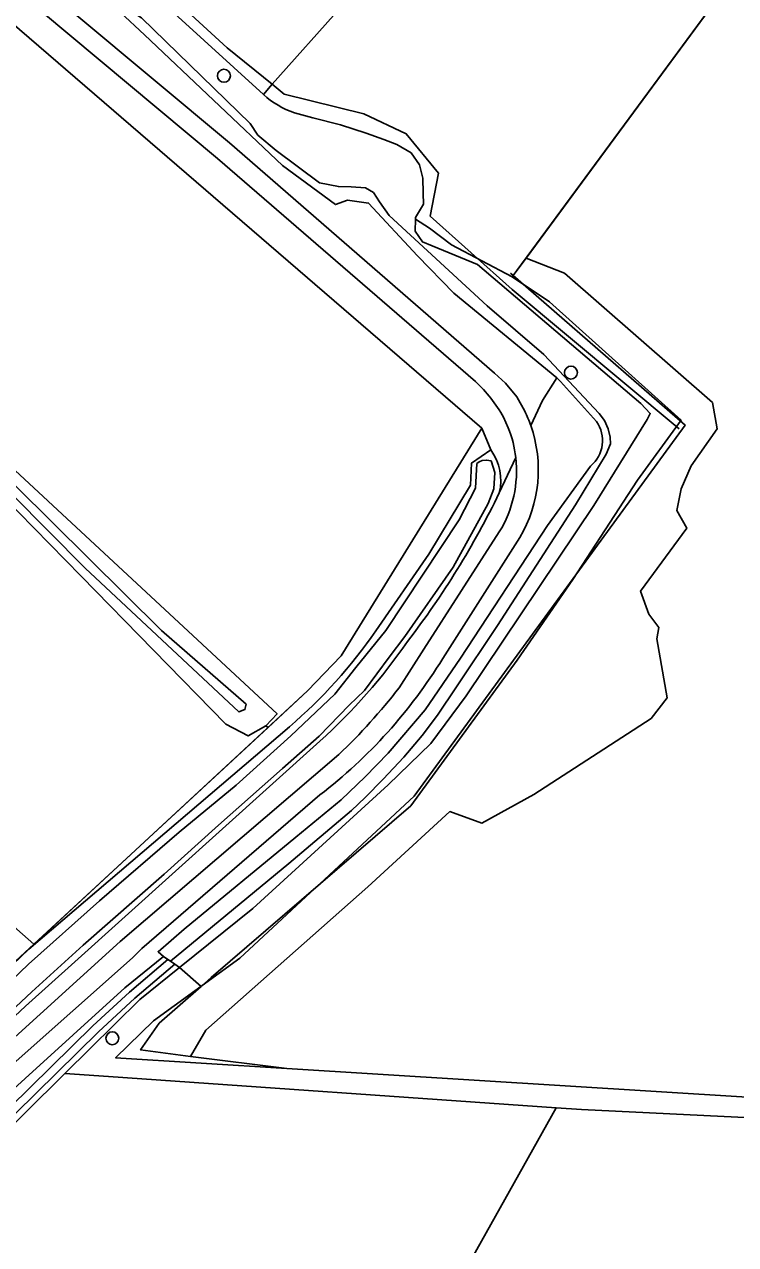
# Model space of a CAD drawing. Extents: x 159626 to 160723, y 388173 to 389416.
# Drawn here: x 160333.3 to 160387.1, y 389007.6 to 389099.8 of the extents above; entities that cross this region are included whole.
import ezdxf

# ---------------------------------------------------------------- set-up
doc = ezdxf.new("R2010")
doc.units = 0
for name, color, linetype in [('IMGEO_Boom', 7, 'Continuous'), ('IMGEO_Grasland_agrarisch', 7, 'Continuous'), ('IMGEO_Grasland_overig', 7, 'Continuous'), ('IMGEO_Groenvoorziening', 7, 'Continuous'), ('IMGEO_Hek', 7, 'Continuous'), ('IMGEO_Loofbos', 7, 'Continuous'), ('IMGEO_Oever', 7, 'Continuous'), ('IMGEO_Sloot', 7, 'Continuous'), ('IMGEO_Voetpad_halfverhard', 7, 'Continuous'), ('IMGEO_Waterloop', 7, 'Continuous')]:
    doc.layers.add(name, color=color, linetype=linetype)

msp = doc.modelspace()

# ---------------------------------------------------------------- linework, layer by layer
at = {"layer": 'IMGEO_Boom'}
for centre in [(160348.424, 389095.928), (160374.644, 389073.499), (160339.991, 389023.196)]:
    msp.add_circle(centre, 0.489, dxfattribs=at)
at = {"layer": 'IMGEO_Grasland_agrarisch'}
for points in [[(160291.697, 389156.663), (160303.255, 389144.098), (160322.129, 389122.246), (160327.08, 389116.861), (160336.286, 389109.428), (160348.667, 389098.037), (160352.06, 389095.291), (160362.605, 389107.106), (160367.928, 389109.481), (160372.684, 389108.321), (160388.604, 389124.243), (160390.907, 389123.754), (160395.669, 389119.323), (160396.15, 389119.999), (160397.362, 389121.837), (160403.308, 389130.162), (160416.01, 389147.19), (160434.863, 389173.013)], [(160234.845, 389121.103), (160302.807, 389061.715), (160301.104, 389060.061), (160304.424, 389057.123), (160303.824, 389056.419), (160306.943, 389053.791), (160307.786, 389054.609), (160324.397, 389039.451), (160330.494, 389034.844), (160329.737, 389034.101), (160334.063, 389030.304), (160351.754, 389046.685), (160351.585, 389046.803), (160350.248, 389046.044), (160348.561, 389046.936), (160337.64, 389058.104), (160328.137, 389067.796), (160327.505, 389067.28), (160318.674, 389076.046), (160294.768, 389099.059), (160252.648, 389139.166)], [(160216.408, 389104.107), (160211.039, 389099.243), (160210.263, 389098.539), (160263.311, 389028.077), (160284.255, 389000), (160291.407, 388990.412), (160295.073, 388994.201), (160301.336, 389000), (160334.063, 389030.304), (160329.737, 389034.101), (160328.904, 389033.284), (160306.101, 389052.975), (160306.943, 389053.791), (160303.824, 389056.419), (160303.193, 389056.141), (160299.995, 389058.984), (160298.895, 389057.916), (160282.003, 389072.548), (160230.363, 389117.011)], [(160394.966, 389114.347), (160371.259, 389082.15), (160374.163, 389081.024), (160385.342, 389071.235), (160385.686, 389069.248), (160383.715, 389066.459), (160382.974, 389064.713), (160382.656, 389063.072), (160383.397, 389061.749), (160379.905, 389056.987), (160380.54, 389055.24), (160381.281, 389054.235), (160381.122, 389053.388), (160381.92, 389048.922), (160380.702, 389047.356), (160371.827, 389041.613), (160367.911, 389039.437), (160365.5, 389040.322), (160359.309, 389034.649), (160347.061, 389023.813), (160345.899, 389021.829), (160353.17, 389020.9), (160451.057, 389014.813)]]:
    msp.add_lwpolyline(points, dxfattribs=at)
msp.add_lwpolyline([(160263.46, 389139.141), (160332.64, 389071.965), (160329.451, 389069.055), (160352.435, 389047.709), (160351.585, 389046.803), (160351.754, 389046.685), (160354.748, 389049.457), (160357.289, 389052.093), (160367.898, 389069.287), (160308.615, 389120.431), (160280.294, 389153.196), (160275.415, 389151.183), (160265.94, 389146.372), (160259.834, 389142.662)], close=True, dxfattribs=at)
at = {"layer": 'IMGEO_Grasland_overig'}
for points in [[(160280.514, 389156.345), (160278.976, 389156.131), (160277.897, 389155.97), (160279.585, 389154.017), (160280.294, 389153.196), (160308.615, 389120.431), (160367.898, 389069.287), (160368.589, 389067.657)], [(160367.427, 389072.83), (160347.925, 389089.69), (160318.879, 389113.97)], [(160376.563, 389069.811), (160373.852, 389072.829), (160373.575, 389073.1), (160372.485, 389071.378), (160371.608, 389069.5)], [(160369.908, 389069.335), (160369.559, 389070.124)], [(160359.907, 389053.986), (160363.899, 389059.783), (160367.052, 389064.991), (160367.134, 389066.661), (160368.589, 389067.657), (160367.898, 389069.287), (160357.289, 389052.093), (160354.748, 389049.457), (160351.754, 389046.685), (160334.063, 389030.304), (160301.336, 389000), (160295.073, 388994.201), (160291.407, 388990.412), (160290.541, 388989.587), (160289.532, 388988.755), (160289.254, 388988.498), (160290.77, 388986.554), (160291.822, 388985.204), (160293.175, 388986.031)], [(160369.231, 389064.409), (160370.475, 389067.073)], [(160370.475, 389067.073), (160369.231, 389064.409)], [(160312.414, 389000), (160329.468, 389016.613), (160340.938, 389027.011), (160343.85, 389029.375), (160343.443, 389029.733), (160345.42, 389031.435), (160353.846, 389038.384), (160357.287, 389041.21), (160359.099, 389042.962), (160360.839, 389044.729), (160363.634, 389048.023), (160366.301, 389051.912), (160372.875, 389061.95), (160376.129, 389066.427)], [(160361.66, 389049.675), (160363.534, 389052.607), (160369.229, 389061.454)], [(160370.778, 389061.045), (160364.955, 389051.897)], [(160355.678, 389045.655), (160337.158, 389028.967), (160333.441, 389025.618), (160306.06, 389000), (160298.032, 388992.489), (160294.996, 388988.704), (160293.625, 388989.073), (160293.364, 388990.829), (160296.272, 388994.107), (160302.426, 389000), (160333.671, 389029.921), (160353.376, 389046.736)], [(160299.544, 388991.09), (160331.503, 389022.266), (160340.582, 389030.497), (160357.098, 389044.638)], [(160355.67, 389041.579), (160342.214, 389029.968), (160341.517, 389029.282), (160332.491, 389021.253), (160300.639, 388989.797)]]:
    msp.add_lwpolyline(points, dxfattribs=at)
for points in [[(160371.827, 389041.613), (160380.702, 389047.356), (160381.92, 389048.922), (160381.122, 389053.388), (160381.281, 389054.235), (160380.54, 389055.24), (160379.905, 389056.987), (160383.397, 389061.749), (160382.656, 389063.072), (160382.974, 389064.713), (160383.715, 389066.459), (160385.686, 389069.248), (160385.342, 389071.235), (160374.163, 389081.024), (160371.259, 389082.15), (160370.213, 389080.729), (160373.019, 389078.855), (160382.962, 389069.906), (160379.663, 389065.381), (160374.775, 389057.867), (160370.588, 389051.759), (160362.538, 389040.747), (160347.463, 389027.775), (160346.714, 389027.118), (160343.529, 389024.324), (160342.128, 389022.31), (160345.899, 389021.829), (160347.061, 389023.813), (160359.309, 389034.649), (160365.5, 389040.322), (160367.911, 389039.437)], [(160373.516, 389017.944), (160339.69, 389020.303), (160336.413, 389020.532), (160327.264, 389011.496), (160315.03, 389000), (160300.655, 388986.492), (160300.894, 388984.299), (160303.728, 388983.683), (160305.484, 388983.622), (160306.584, 388983.345), (160315.012, 388983.209), (160323.804, 388984.39), (160336.229, 388985.824), (160357.186, 388988.737)]]:
    msp.add_lwpolyline(points, close=True, dxfattribs=at)
for centre, radius, start, end in [((160359.456, 389064.357), 11.633, 29.7191, 46.74855), ((160362.12, 389066.163), 10.058, 329.41096, 19.37589), ((160374.518, 389068.353), 2.511, 309.89704, 35.48631), ((160361.653, 389066.064), 8.88, 6.52689, 21.61711), ((160365.373, 389065.334), 3.968, 346.52179, 35.84013), ((160361.683, 389066.075), 8.848, 328.5174, 6.47682), ((160310.63, 389092.851), 65.138, 322.48443, 334.11054), ((160328.144, 389076.033), 38.665, 310.73737, 325.23583), ((160326.825, 389077.698), 43.119, 312.00144, 325.35141), ((160332.393, 389071.862), 38.196, 307.54742, 328.48552), ((160326.186, 389077.219), 44.912, 313.49392, 322.17194)]:
    msp.add_arc(centre, radius, start, end, dxfattribs=at)
at = {"layer": 'IMGEO_Groenvoorziening'}
msp.add_lwpolyline([(160345.069, 389028.548), (160342.081, 389026.13), (160336.413, 389020.532), (160339.69, 389020.303), (160373.516, 389017.944), (160375.44, 389017.81), (160405.737, 389016.329), (160406.31, 389016.293), (160447.285, 389013.718), (160447.279, 389013.903), (160449.597, 389013.745), (160450.758, 389013.351), (160451.057, 389014.813), (160353.17, 389020.9), (160345.899, 389021.829), (160342.128, 389022.31), (160343.529, 389024.324), (160346.714, 389027.118)], close=True, dxfattribs=at)
at = {"layer": 'IMGEO_Hek'}
for points in [[(160370.213, 389080.729), (160397.427, 389117.688), (160415.261, 389142.101), (160434.099, 389168.17), (160454.489, 389195.942), (160464.495, 389209.862)], [(160352.06, 389095.291), (160348.667, 389098.037), (160336.286, 389109.428), (160327.08, 389116.861), (160322.129, 389122.246), (160303.255, 389144.098), (160291.697, 389156.663)], [(160279.585, 389154.017), (160308.615, 389120.431), (160367.898, 389069.287)], [(160352.974, 389094.552), (160352.06, 389095.291)], [(160364.003, 389085.324), (160364.632, 389088.579), (160362.194, 389091.543), (160359.001, 389093.063), (160352.974, 389094.552)], [(160382.818, 389069.256), (160370.198, 389079.788), (160364.003, 389085.324)], [(160370.086, 389081.008), (160383.27, 389069.537), (160362.806, 389041.487), (160349.622, 389029.251), (160343.106, 389024.51)], [(160367.898, 389069.287), (160357.289, 389052.093), (160354.748, 389049.457), (160301.336, 389000), (160295.073, 388994.201), (160291.407, 388990.412)], [(160353.17, 389020.9), (160451.057, 389014.813), (160451.157, 389015.083), (160461.855, 389044.056), (160473.402, 389040.188)], [(160353.17, 389020.9), (160340.231, 389021.726), (160343.106, 389024.51)]]:
    msp.add_lwpolyline(points, dxfattribs=at)
at = {"layer": 'IMGEO_Loofbos'}
for points in [[(160290.106, 389154.475), (160295.578, 389148.147), (160299.637, 389143.199), (160304.581, 389135.635), (160312.432, 389126.808), (160326.896, 389115.805), (160340.204, 389104.745), (160351.416, 389094.503), (160352.06, 389095.291), (160348.667, 389098.037), (160336.286, 389109.428)], [(160373.575, 389073.1), (160365.805, 389079.502), (160363.057, 389082.324), (160359.348, 389086.307), (160357.772, 389086.519), (160356.853, 389086.197), (160352.844, 389089.158), (160342.418, 389099.034), (160340.579, 389100.745), (160325.418, 389114.591), (160320.492, 389118.015), (160316.595, 389121.202), (160312.126, 389125.271), (160304.309, 389134), (160302.313, 389137.652), (160299.09, 389142.106), (160293.869, 389147.994), (160289.81, 389152.904), (160289.593, 389153.128)], [(160394.966, 389114.347), (160395.405, 389114.943), (160396.246, 389116.085), (160396.832, 389116.881), (160397.427, 389117.688), (160395.669, 389119.323), (160390.907, 389123.754), (160388.604, 389124.243), (160372.684, 389108.321), (160367.928, 389109.481), (160362.605, 389107.106), (160352.06, 389095.291), (160351.416, 389094.503)], [(160319.834, 389115.068), (160348.851, 389090.858), (160368.871, 389073.446), (160369.71, 389072.699), (160370.559, 389071.659), (160371.156, 389070.581)], [(160353.745, 389093.135), (160355.132, 389092.747), (160357.236, 389092.217), (160359.177, 389091.583), (160360.514, 389091.122), (160361.499, 389090.736), (160362.569, 389090.1), (160363.209, 389089.196), (160363.447, 389088.195), (160363.485, 389087.064), (160363.493, 389086.227), (160362.901, 389085.224), (160362.897, 389085.089), (160363.956, 389084.407), (160365.607, 389083.146), (160370.213, 389080.729), (160371.259, 389082.15), (160394.966, 389114.347)], [(160371.608, 389069.5), (160372.485, 389071.378), (160373.575, 389073.1)]]:
    msp.add_lwpolyline(points, dxfattribs=at)
msp.add_lwpolyline([(160406.31, 389016.293), (160405.737, 389016.329), (160375.44, 389017.81), (160373.516, 389017.944), (160357.186, 388988.737), (160383.141, 388992.344), (160383.503, 388991.071), (160400.266, 388994.116), (160406.732, 388995.172)], close=True, dxfattribs=at)
for centre, radius, start, end in [((160355.811, 389099.319), 6.52, 227.61616, 251.52589), ((160362.222, 389066.21), 9.946, 19.31449, 26.06818)]:
    msp.add_arc(centre, radius, start, end, dxfattribs=at)
at = {"layer": 'IMGEO_Oever'}
for points in [[(160258.555, 389138.737), (160257.45, 389139.147), (160256.746, 389138.887), (160256.425, 389138.199), (160256.491, 389137.391), (160272.256, 389121.974), (160296.217, 389098.803), (160325.233, 389070.56), (160328.137, 389067.796), (160337.64, 389058.104), (160348.561, 389046.936), (160350.248, 389046.044), (160351.585, 389046.803), (160352.435, 389047.709), (160329.451, 389069.055), (160305.737, 389092.049), (160274.024, 389124.001)], [(160350.11, 389048.432), (160350.005, 389048.039), (160349.548, 389047.858), (160337.944, 389058.713), (160329.654, 389067.062), (160318.858, 389077.717), (160304.9, 389091.324), (160296.164, 389099.802), (160287.125, 389108.607), (160271.738, 389123.806), (160256.839, 389138.032), (160256.838, 389138.321), (160257.037, 389138.551), (160257.281, 389138.612), (160257.471, 389138.612), (160272.242, 389124.38), (160292.757, 389104.029), (160305.403, 389091.429), (160327.183, 389070.352), (160343.717, 389054.005)], [(160362.897, 389085.089), (160362.872, 389084.175), (160363.426, 389083.383), (160364.17, 389083.089), (160367.579, 389081.661), (160379.934, 389071.157), (160380.638, 389070.416), (160380.398, 389069.945), (160376.378, 389063.445), (160366.727, 389049.076), (160364.054, 389045.473), (160360.837, 389042.345), (160350.6, 389033.012), (160345.069, 389028.548), (160346.714, 389027.118), (160347.463, 389027.775), (160362.538, 389040.747), (160370.588, 389051.759), (160374.775, 389057.867), (160379.663, 389065.381), (160382.962, 389069.906), (160373.019, 389078.855), (160370.213, 389080.729), (160365.607, 389083.146), (160363.956, 389084.407)]]:
    msp.add_lwpolyline(points, close=True, dxfattribs=at)
for points in [[(160359.715, 389087.106), (160359.109, 389087.468), (160358.049, 389087.531), (160357.068, 389087.561), (160355.643, 389087.837), (160352.358, 389090.27), (160350.975, 389091.45), (160350.415, 389092.32), (160342.187, 389100.315), (160340.923, 389101.127), (160340.579, 389100.745), (160342.418, 389099.034), (160352.844, 389089.158), (160356.853, 389086.197), (160357.772, 389086.519), (160359.348, 389086.307), (160363.057, 389082.324), (160365.805, 389079.502), (160373.575, 389073.1), (160373.852, 389072.829), (160376.563, 389069.811)], [(160376.129, 389066.427), (160372.875, 389061.95), (160366.301, 389051.912), (160363.634, 389048.023), (160360.839, 389044.729), (160359.099, 389042.962), (160357.287, 389041.21), (160353.846, 389038.384), (160345.42, 389031.435), (160343.443, 389029.733), (160343.85, 389029.375), (160344.179, 389029.152), (160344.38, 389029.016), (160353.334, 389036.396), (160358.068, 389040.416), (160359.085, 389041.391), (160360.46, 389042.781), (160362.017, 389044.435), (160363.395, 389046.065), (160364.551, 389047.615), (160365.992, 389049.747), (160369.098, 389054.377), (160374.977, 389063.516), (160377.316, 389067.346), (160377.632, 389068.107), (160377.616, 389068.62), (160377.459, 389069.243), (160377.18, 389069.876), (160376.785, 389070.397), (160372.583, 389074.867), (160368.322, 389078.535), (160360.897, 389085.361), (160360.168, 389086.397), (160359.715, 389087.106)], [(160368.589, 389067.657), (160367.134, 389066.661), (160367.052, 389064.991), (160363.899, 389059.783), (160359.907, 389053.986)], [(160328.472, 389023.824), (160333.651, 389028.801), (160339.029, 389033.58), (160345.047, 389038.771), (160349.358, 389042.317), (160353.484, 389046.044), (160356.791, 389049.186), (160358.392, 389051.201), (160360.644, 389054.002), (160366.201, 389062.381), (160367.438, 389064.753), (160367.54, 389066.62), (160367.701, 389066.743), (160367.94, 389066.848), (160368.275, 389066.89), (160368.61, 389066.829), (160368.9, 389065.96), (160368.824, 389064.726), (160368.38, 389063.606), (160365.739, 389058.796), (160362.104, 389053.563), (160360.911, 389051.999), (160359.035, 389049.484), (160357.886, 389048.366), (160355.614, 389046.034), (160352.848, 389043.572), (160348.008, 389039.297), (160343.898, 389035.584), (160337.789, 389030.225), (160333.909, 389026.693), (160328.303, 389021.47)], [(160353.376, 389046.736), (160333.671, 389029.921), (160302.426, 389000), (160296.272, 388994.107), (160293.364, 388990.829), (160293.625, 388989.073), (160294.996, 388988.704), (160298.032, 388992.489), (160306.06, 389000), (160333.441, 389025.618)], [(160333.441, 389025.618), (160337.158, 389028.967), (160355.678, 389045.655)], [(160319.191, 389005.485), (160330.623, 389016.392), (160338.518, 389024.146), (160341.289, 389026.685), (160344.179, 389029.152), (160343.85, 389029.375), (160340.938, 389027.011), (160329.468, 389016.613), (160312.414, 389000)], [(160315.03, 389000), (160327.264, 389011.496), (160336.413, 389020.532), (160342.081, 389026.13), (160345.069, 389028.548), (160344.724, 389028.782), (160341.702, 389026.217), (160338.949, 389023.692), (160331.058, 389015.943), (160319.621, 389005.031)]]:
    msp.add_lwpolyline(points, dxfattribs=at)
for centre, radius, start, end in [((160374.518, 389068.353), 2.511, 309.89704, 35.48631), ((160365.373, 389065.334), 3.968, 346.52179, 35.84013), ((160310.63, 389092.851), 65.138, 322.48443, 334.11054), ((160328.144, 389076.033), 38.665, 310.73737, 325.23583), ((160326.825, 389077.698), 43.119, 312.00144, 325.35141)]:
    msp.add_arc(centre, radius, start, end, dxfattribs=at)
at = {"layer": 'IMGEO_Sloot'}
for points in [[(160351.416, 389094.503), (160340.204, 389104.745), (160326.896, 389115.805), (160312.432, 389126.808), (160304.581, 389135.635), (160299.637, 389143.199), (160295.578, 389148.147), (160290.106, 389154.475)], [(160342.187, 389100.315), (160350.415, 389092.32), (160350.975, 389091.45), (160352.358, 389090.27), (160355.643, 389087.837), (160357.068, 389087.561), (160358.049, 389087.531), (160359.109, 389087.468), (160359.715, 389087.106), (160360.168, 389086.397), (160360.897, 389085.361), (160368.322, 389078.535), (160372.583, 389074.867), (160376.785, 389070.397), (160377.18, 389069.876), (160377.459, 389069.243), (160377.616, 389068.62), (160377.632, 389068.107), (160377.316, 389067.346), (160374.977, 389063.516), (160369.098, 389054.377), (160365.992, 389049.747), (160364.551, 389047.615), (160363.395, 389046.065), (160362.017, 389044.435), (160360.46, 389042.781), (160359.085, 389041.391), (160358.068, 389040.416), (160353.334, 389036.396), (160344.38, 389029.016), (160344.724, 389028.782), (160345.069, 389028.548), (160350.6, 389033.012), (160360.837, 389042.345), (160364.054, 389045.473), (160366.727, 389049.076), (160376.378, 389063.445), (160380.398, 389069.945), (160380.638, 389070.416), (160379.934, 389071.157), (160367.579, 389081.661), (160364.17, 389083.089), (160363.426, 389083.383), (160362.872, 389084.175), (160362.897, 389085.089), (160362.901, 389085.224), (160363.493, 389086.227), (160363.485, 389087.064), (160363.447, 389088.195), (160363.209, 389089.196), (160362.569, 389090.1), (160361.499, 389090.736), (160360.514, 389091.122), (160359.177, 389091.583), (160357.236, 389092.217), (160355.132, 389092.747), (160353.745, 389093.135)]]:
    msp.add_lwpolyline(points, dxfattribs=at)
msp.add_arc((160355.811, 389099.319), 6.52, 227.61616, 251.52589, dxfattribs=at)
at = {"layer": 'IMGEO_Voetpad_halfverhard'}
for points in [[(160371.156, 389070.581), (160370.559, 389071.659), (160369.71, 389072.699), (160368.871, 389073.446), (160348.851, 389090.858), (160319.834, 389115.068)], [(160318.879, 389113.97), (160347.925, 389089.69), (160367.427, 389072.83)], [(160369.559, 389070.124), (160369.908, 389069.335)], [(160369.229, 389061.454), (160363.534, 389052.607), (160361.66, 389049.675)], [(160364.955, 389051.897), (160370.778, 389061.045)], [(160357.098, 389044.638), (160340.582, 389030.497), (160331.503, 389022.266), (160299.544, 388991.09)], [(160300.639, 388989.797), (160332.491, 389021.253), (160341.517, 389029.282), (160342.214, 389029.968), (160355.67, 389041.579)]]:
    msp.add_lwpolyline(points, dxfattribs=at)
for centre, radius, start, end in [((160359.456, 389064.357), 11.633, 29.7191, 46.74855), ((160362.222, 389066.21), 9.946, 19.31449, 26.06818), ((160362.12, 389066.163), 10.058, 329.41096, 19.37589), ((160361.653, 389066.064), 8.88, 6.52689, 21.61711), ((160361.683, 389066.075), 8.848, 328.5174, 6.47682), ((160332.393, 389071.862), 38.196, 307.54742, 328.48552), ((160326.186, 389077.219), 44.912, 313.49392, 322.17194)]:
    msp.add_arc(centre, radius, start, end, dxfattribs=at)
at = {"layer": 'IMGEO_Waterloop'}
for points in [[(160292.757, 389104.029), (160272.242, 389124.38), (160257.471, 389138.612), (160257.281, 389138.612), (160257.037, 389138.551), (160256.838, 389138.321), (160256.839, 389138.032), (160271.738, 389123.806), (160287.125, 389108.607), (160296.164, 389099.802), (160304.9, 389091.324), (160318.858, 389077.717), (160329.654, 389067.062), (160337.944, 389058.713), (160349.548, 389047.858), (160350.005, 389048.039), (160350.11, 389048.432), (160343.717, 389054.005), (160327.183, 389070.352), (160305.403, 389091.429)], [(160344.724, 389028.782), (160344.38, 389029.016), (160344.179, 389029.152), (160341.289, 389026.685), (160338.518, 389024.146), (160330.623, 389016.392), (160319.191, 389005.485), (160316.522, 389002.976), (160307.811, 388994.86), (160305.252, 388992.529), (160299.932, 388987.224), (160300.481, 388986.889), (160305.683, 388992.077), (160308.234, 388994.401), (160316.949, 389002.52), (160319.621, 389005.031), (160331.058, 389015.943), (160338.949, 389023.692), (160341.702, 389026.217)]]:
    msp.add_lwpolyline(points, close=True, dxfattribs=at)
msp.add_lwpolyline([(160328.303, 389021.47), (160333.909, 389026.693), (160337.789, 389030.225), (160343.898, 389035.584), (160348.008, 389039.297), (160352.848, 389043.572), (160355.614, 389046.034), (160357.886, 389048.366), (160359.035, 389049.484), (160360.911, 389051.999), (160362.104, 389053.563), (160365.739, 389058.796), (160368.38, 389063.606), (160368.824, 389064.726), (160368.9, 389065.96), (160368.61, 389066.829), (160368.275, 389066.89), (160367.94, 389066.848), (160367.701, 389066.743), (160367.54, 389066.62), (160367.438, 389064.753), (160366.201, 389062.381), (160360.644, 389054.002), (160358.392, 389051.201), (160356.791, 389049.186), (160353.484, 389046.044), (160349.358, 389042.317), (160345.047, 389038.771), (160339.029, 389033.58), (160333.651, 389028.801), (160328.472, 389023.824)], dxfattribs=at)

doc.saveas('drawing.dxf')
